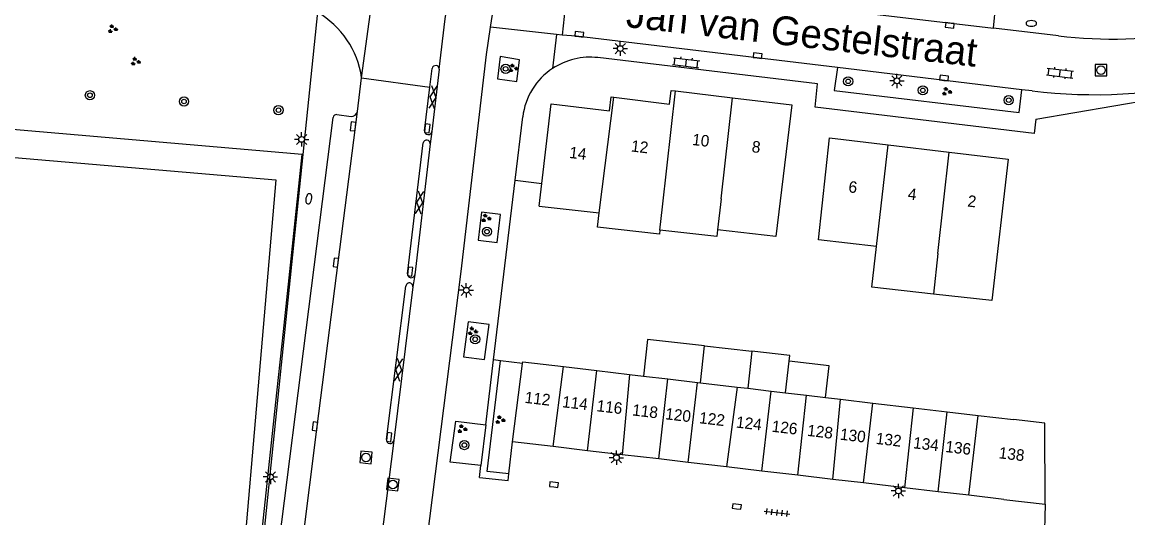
# Model space of a CAD drawing. Extents: x 131000 to 133014, y 396499 to 399001.
# Drawn here: x 132426.2 to 132522.4, y 397377.7 to 397420.8 of the extents above; entities that cross this region are included whole.
import ezdxf

# ---------------------------------------------------------------- set-up
doc = ezdxf.new("R2010")
doc.units = 0
for name, color, linetype in [('gg-afsc-hekwerk', 7, 'Continuous'), ('gg-afsc-muur', 7, 'Continuous'), ('gg-anno-huisnummerreeks BGT', 7, 'Continuous'), ('gg-anno-openbare ruimte label', 7, 'Continuous'), ('gg-bbg-bijgebouw', 7, 'Continuous'), ('gg-bbg-gedigitaliseerde bebouwing', 7, 'Continuous'), ('gg-bbg-gedigitaliseerde bijgebouw', 7, 'Continuous'), ('gg-bbg-hoofdgebouw', 7, 'Continuous'), ('gg-bbg-luifel en loopbrug', 7, 'Continuous'), ('gg-bbg-tussenscheiding', 7, 'Continuous'), ('gg-knt-verharding', 7, 'Continuous'), ('gg-knt-verharding nz', 7, 'Continuous'), ('gt-grn-groengrens', 7, 'Continuous'), ('gt-grn-weggrens', 7, 'Continuous'), ('gt-symb-boom', 7, 'Continuous'), ('gt-symb-brandkraan', 7, 'Continuous'), ('gt-symb-gesloten verharding', 7, 'Continuous'), ('gt-symb-groenvak', 7, 'Continuous'), ('gt-symb-klinker verharding', 7, 'Continuous'), ('gt-symb-kolk', 7, 'Continuous'), ('gt-symb-lichtmast', 7, 'Continuous'), ('gt-symb-rioolschacht', 7, 'Continuous'), ('gt-symb-tegel verharding', 7, 'Continuous')]:
    doc.layers.add(name, color=color, linetype=linetype)

# ---------------------------------------------------------------- blocks, each defined once
blk = doc.blocks.new('gt0-BOOM')
at = {"layer": 'gt-symb-boom'}
for radius in [0.4, 0.2]:
    blk.add_circle((0, 0), radius, dxfattribs=at)
blk = doc.blocks.new('gt0-KL1')
at = {"layer": 'gt-symb-klinker verharding'}
for p, q in [((-1.15, 0.3), (1.15, 0.3)), ((-1, -0.3), (-1, 0.3)), ((-0.5, 0.3), (-0.5, 0.45)), ((0, -0.3), (0, 0.3)), ((0.5, 0.3), (0.5, 0.45)), ((1, -0.3), (1, 0.3)), ((-1.15, -0.3), (1.15, -0.3)), ((-0.5, -0.45), (-0.5, -0.3)), ((0.5, -0.45), (0.5, -0.3))]:
    blk.add_line(p, q, dxfattribs=at)
blk = doc.blocks.new('gt0-RS')
at = {"layer": 'gt-symb-rioolschacht'}
blk.add_lwpolyline([(-0.5, -0.5), (0.5, -0.5), (0.5, 0.5), (-0.5, 0.5)], close=True, dxfattribs=at)
blk.add_circle((0, 0), 0.375, dxfattribs=at)
blk = doc.blocks.new('gt0-LMAST')
at = {"layer": 'gt-symb-lichtmast'}
for p, q in [((-0.182, 0.173), (-0.447, 0.438)), ((-0.005, 0.246), (-0.005, 0.621)), ((0.172, 0.173), (0.437, 0.438)), ((-0.255, -0.004), (-0.63, -0.004)), ((-0.182, -0.181), (-0.447, -0.446)), ((-0.005, -0.254), (-0.005, -0.629)), ((0.437, -0.446), (0.172, -0.181)), ((0.245, -0.004), (0.62, -0.004))]:
    blk.add_line(p, q, dxfattribs=at)
blk.add_circle((-0.005, -0.004), 0.25, dxfattribs=at)
blk = doc.blocks.new('gt0-GRVAK')
at = {"layer": 'gt-symb-groenvak'}
for p, q in [((-0.11, 0.189), (-0.228, 0.24)), ((-0.182, 0.153), (0.088, 0.153)), ((-0.091, 0.211), (-0.156, 0.322)), ((-0.047, 0.214), (-0.047, 0.393)), ((-0.004, 0.211), (0.061, 0.322)), ((0.015, 0.189), (0.133, 0.24)), ((0.262, -0.052), (0.197, 0.059)), ((0.305, -0.049), (0.305, 0.13)), ((0.349, -0.052), (0.414, 0.059)), ((-0.245, -0.228), (-0.363, -0.177)), ((-0.318, -0.264), (-0.047, -0.264)), ((-0.226, -0.206), (-0.291, -0.095)), ((-0.183, -0.203), (-0.183, -0.024)), ((-0.139, -0.206), (-0.074, -0.095)), ((-0.12, -0.228), (-0.002, -0.177)), ((0.243, -0.074), (0.125, -0.023)), ((0.17, -0.11), (0.441, -0.11)), ((0.368, -0.074), (0.486, -0.023))]:
    blk.add_line(p, q, dxfattribs=at)
blk = doc.blocks.new('gt0-KOLK')
at = {"layer": 'gt-symb-kolk'}
blk.add_lwpolyline([(0, 0), (0.375, 0), (0.375, 0.4), (-0.375, 0.4), (-0.375, 0), (0, 0)], dxfattribs=at)
blk = doc.blocks.new('gt0-BR')
at = {"layer": 'gt-symb-brandkraan'}
for centre, radius, start, end in [((-0.244, 0), 0.206, 107.56694, 252.43307), ((0.599, -2.664), 3, 106.89205, 107.56694), ((0, -0.691), 0.938, 73.10799, 106.89205), ((-0.599, -2.664), 3, 72.43309, 73.10799), ((0.244, 0), 0.206, 287.56695, 72.43309), ((0.599, 2.664), 3, 252.43307, 253.10797), ((0, 0.691), 0.938, 253.10797, 286.89206), ((-0.599, 2.664), 3, 286.89206, 287.56695)]:
    blk.add_arc(centre, radius, start, end, dxfattribs=at)
blk = doc.blocks.new('gt0-TEG1')
at = {"layer": 'gt-symb-tegel verharding'}
for p, q in [((-1.125, 0), (1.125, 0)), ((-0.9, -0.25), (-0.9, 0.25)), ((-0.45, -0.25), (-0.45, 0.25)), ((0, -0.25), (0, 0.25)), ((0.45, -0.25), (0.45, 0.25)), ((0.9, -0.25), (0.9, 0.25))]:
    blk.add_line(p, q, dxfattribs=at)
blk = doc.blocks.new('gt0-GESVH1')
at = {"layer": 'gt-symb-gesloten verharding'}
for p, q in [((-0.992, -0.261), (0.008, 0.239)), ((0.008, -0.261), (-0.992, 0.239)), ((0.008, 0.239), (1.008, -0.261)), ((1.008, 0.239), (0.008, -0.261))]:
    blk.add_line(p, q, dxfattribs=at)

msp = doc.modelspace()

# ---------------------------------------------------------------- linework, layer by layer
at = {"layer": 'gg-afsc-hekwerk'}
for p, q in [((132514.44, 397412.38), (132542.504, 397417.173)), ((132448.961, 397393.904), (132450.598, 397409.32)), ((132448.392, 397388.551), (132448.961, 397393.904)), ((132445.811, 397364.242), (132448.392, 397388.551))]:
    msp.add_line(p, q, dxfattribs=at)
msp.add_lwpolyline([(132450.598, 397409.32), (132413.94, 397412.484), (132414.883, 397423.473)], dxfattribs=at)
at = {"layer": 'gg-afsc-muur'}
for p, q in [((132467.249, 397391.43), (132469.125, 397407.065)), ((132469.125, 397407.065), (132471.442, 397406.779)), ((132467.844, 397391.356), (132467.249, 397391.43)), ((132469.772, 397391.117), (132467.844, 397391.356))]:
    msp.add_line(p, q, dxfattribs=at)
at = {"layer": 'gg-bbg-bijgebouw'}
for p, q in [((132468.91, 397384.29), (132469.772, 397391.117)), ((132469.772, 397391.117), (132469.79, 397391.26)), ((132472.433, 397383.878), (132468.91, 397384.29)), ((132475.421, 397383.528), (132472.433, 397383.878)), ((132478.434, 397383.176), (132475.421, 397383.528)), ((132481.616, 397382.804), (132478.434, 397383.176)), ((132484.173, 397382.504), (132481.616, 397382.804)), ((132487.522, 397382.113), (132484.173, 397382.504)), ((132490.593, 397381.753), (132487.522, 397382.113)), ((132493.733, 397381.386), (132490.593, 397381.753)), ((132496.763, 397381.032), (132493.733, 397381.386)), ((132499.438, 397380.719), (132496.763, 397381.032)), ((132502.992, 397380.303), (132499.438, 397380.719)), ((132505.934, 397379.959), (132502.992, 397380.303)), ((132508.597, 397379.647), (132505.934, 397379.959)), ((132511.65, 397379.29), (132508.597, 397379.647)), ((132511.65, 397379.29), (132515.227, 397378.872))]:
    msp.add_line(p, q, dxfattribs=at)
at = {"layer": 'gg-bbg-gedigitaliseerde bebouwing'}
msp.add_line((132471.21, 397404.81), (132476.448, 397404.235), dxfattribs=at)
for points in [[(132493.19, 397413.63), (132491.816, 397402.171), (132486.745, 397402.74)], [(132500.561, 397401.306), (132495.508, 397401.889), (132496.48, 397410.75)], [(132512.02, 397408.89), (132510.608, 397396.592), (132505.521, 397397.162)], [(132481.713, 397402.731), (132481.673, 397402.368), (132476.306, 397402.97), (132476.448, 397404.235)], [(132486.745, 397402.74), (132486.681, 397402.174), (132481.713, 397402.731)], [(132505.521, 397397.162), (132500.154, 397397.763), (132500.561, 397401.306)]]:
    msp.add_lwpolyline(points, dxfattribs=at)
at = {"layer": 'gg-bbg-gedigitaliseerde bijgebouw'}
for p, q in [((132489.73, 397392.187), (132489.366, 397388.955)), ((132469.79, 397391.26), (132473.332, 397390.843)), ((132492.65, 397388.568), (132492.959, 397391.306)), ((132473.332, 397390.843), (132476.24, 397390.501)), ((132476.24, 397390.501), (132479.076, 397390.167)), ((132479.076, 397390.167), (132480.281, 397390.025)), ((132480.281, 397390.025), (132482.407, 397389.774)), ((132482.407, 397389.774), (132484.987, 397389.471)), ((132484.987, 397389.471), (132485.243, 397389.441)), ((132485.243, 397389.441), (132488.451, 397389.063)), ((132488.451, 397389.063), (132489.366, 397388.955)), ((132492.65, 397388.568), (132494.466, 397388.354)), ((132494.466, 397388.354), (132496.138, 397388.157)), ((132496.138, 397388.157), (132497.425, 397388.006)), ((132497.425, 397388.006), (132500.251, 397387.673)), ((132500.251, 397387.673), (132503.76, 397387.26)), ((132503.76, 397387.26), (132506.701, 397386.914)), ((132506.701, 397386.914), (132509.409, 397386.595)), ((132509.409, 397386.595), (132512.474, 397386.234))]:
    msp.add_line(p, q, dxfattribs=at)
for points in [[(132492.959, 397391.306), (132493.016, 397391.816), (132489.73, 397392.187)], [(132515.227, 397378.872), (132515.197, 397385.913), (132512.474, 397386.234)]]:
    msp.add_lwpolyline(points, dxfattribs=at)
at = {"layer": 'gg-bbg-hoofdgebouw'}
for p, q in [((132483.073, 397414.844), (132488.045, 397414.247)), ((132488.045, 397414.247), (132493.19, 397413.63)), ((132496.48, 397410.75), (132501.577, 397410.14)), ((132501.577, 397410.14), (132506.885, 397409.505)), ((132506.885, 397409.505), (132512.02, 397408.89)), ((132471.21, 397404.81), (132471.442, 397406.779))]:
    msp.add_line(p, q, dxfattribs=at)
for points in [[(132471.442, 397406.779), (132472.26, 397413.73), (132477.34, 397413.12), (132477.47, 397414.32), (132477.703, 397414.292)], [(132477.703, 397414.292), (132482.56, 397413.7), (132482.69, 397414.89), (132483.073, 397414.844)], [(132411.633, 397410.228), (132448.296, 397407.09), (132443.868, 397355.344), (132443.283, 397348.499)]]:
    msp.add_lwpolyline(points, dxfattribs=at)
at = {"layer": 'gg-bbg-luifel en loopbrug'}
for p, q in [((132485.243, 397389.441), (132485.605, 397392.652)), ((132485.605, 397392.652), (132489.73, 397392.187))]:
    msp.add_line(p, q, dxfattribs=at)
for points in [[(132485.605, 397392.652), (132480.64, 397393.211), (132480.281, 397390.025)], [(132496.138, 397388.157), (132496.448, 397390.913), (132492.959, 397391.306)]]:
    msp.add_lwpolyline(points, dxfattribs=at)
at = {"layer": 'gg-bbg-tussenscheiding'}
for p, q in [((132476.448, 397404.235), (132477.703, 397414.292)), ((132481.941, 397404.762), (132483.073, 397414.844)), ((132487.051, 397405.449), (132488.045, 397414.247)), ((132500.561, 397401.306), (132501.577, 397410.14)), ((132505.899, 397400.691), (132506.885, 397409.505)), ((132487.051, 397405.449), (132486.745, 397402.74)), ((132481.713, 397402.731), (132481.941, 397404.762)), ((132505.899, 397400.691), (132505.521, 397397.162)), ((132472.433, 397383.878), (132473.332, 397390.843)), ((132475.421, 397383.528), (132476.24, 397390.501)), ((132479.076, 397390.167), (132478.434, 397383.176)), ((132481.616, 397382.804), (132482.407, 397389.774)), ((132484.173, 397382.504), (132484.987, 397389.471)), ((132488.451, 397389.063), (132487.522, 397382.113)), ((132489.366, 397388.955), (132491.406, 397388.715)), ((132490.593, 397381.753), (132491.406, 397388.715)), ((132491.406, 397388.715), (132492.65, 397388.568)), ((132493.733, 397381.386), (132494.466, 397388.354)), ((132496.763, 397381.032), (132497.425, 397388.006)), ((132499.438, 397380.719), (132500.251, 397387.673)), ((132503.76, 397387.26), (132502.992, 397380.303)), ((132505.934, 397379.959), (132506.701, 397386.914)), ((132508.597, 397379.647), (132509.409, 397386.595))]:
    msp.add_line(p, q, dxfattribs=at)
at = {"layer": 'gg-knt-verharding'}
for p, q in [((132466.994, 397420.393), (132467.744, 397425.418)), ((132473.77, 397424.727), (132473.208, 397419.709)), ((132451.92, 397421.697), (132450.646, 397409.315)), ((132516.392, 397419.629), (132510.742, 397420.301)), ((132472.72, 397419.752), (132472.391, 397416.796)), ((132473.208, 397419.709), (132472.72, 397419.752)), ((132513.221, 397414.946), (132497.176, 397416.872)), ((132455.402, 397413.054), (132455.77, 397415.995)), ((132461.716, 397415.18), (132461.91, 397416.79)), ((132462.522, 397416.727), (132461.882, 397411.314)), ((132461.254, 397411.36), (132461.716, 397415.18)), ((132514.1, 397414.84), (132513.221, 397414.946)), ((132447.368, 397365.827), (132453.304, 397412.53)), ((132453.624, 397412.778), (132454.856, 397412.605)), ((132469.125, 397407.065), (132469.79, 397412.6)), ((132461.882, 397411.314), (132461.739, 397410.232)), ((132459.77, 397398.922), (132461.134, 397410.315)), ((132461.739, 397410.232), (132460.391, 397398.843)), ((132450.646, 397409.315), (132446.008, 397364.22)), ((132460.391, 397398.843), (132460.231, 397397.782)), ((132457.94, 397384.497), (132459.631, 397397.854)), ((132460.231, 397397.782), (132458.563, 397384.418)), ((132466.573, 397385.789), (132467.249, 397391.43)), ((132458.563, 397384.418), (132456.261, 397366.324)), ((132468.581, 397381.516), (132468.91, 397384.29)), ((132466.02, 397381.18), (132466.147, 397382.236)), ((132515.227, 397378.872), (132515.09, 397371.83))]:
    msp.add_line(p, q, dxfattribs=at)
for points in [[(132510.742, 397420.301), (132511.146, 397424.507), (132493.781, 397426.619), (132493.258, 397422.379)], [(132462.522, 397416.727), (132463.045, 397421.111), (132463.782, 397425.862)], [(132460.184, 397365.738), (132464.437, 397399.134), (132466.64, 397418.026), (132466.994, 397420.393)], [(132497.176, 397416.872), (132474.45, 397419.6), (132473.208, 397419.709)], [(132469.52, 397417.555), (132467.839, 397417.828), (132467.603, 397415.882), (132469.281, 397415.654), (132469.52, 397417.555)], [(132514.44, 397412.38), (132514.29, 397411.15), (132495.22, 397413.44), (132495.44, 397415.45), (132476.328, 397417.739)], [(132497.176, 397416.872), (132496.889, 397414.887), (132512.992, 397412.972), (132513.221, 397414.946)], [(132465.898, 397401.842), (132467.564, 397401.644), (132467.853, 397404.094), (132466.187, 397404.292), (132465.898, 397401.842)], [(132464.639, 397391.698), (132466.471, 397391.471), (132466.859, 397394.515), (132465.027, 397394.741), (132464.639, 397391.698)], [(132466.147, 397382.236), (132463.488, 397382.53), (132463.962, 397386.102), (132466.573, 397385.789)], [(132466.02, 397381.18), (132468.51, 397380.92), (132468.581, 397381.516)]]:
    msp.add_lwpolyline(points, dxfattribs=at)
for centre, radius, start, end in [((132447.948, 397414.864), 7.903, 8.22434, 59.83023), ((132521.044, 397459.551), 40.192, 263.35289, 280.09449), ((132462.214, 397416.743), 0.308, 356.96028, 171.28494), ((132475.646, 397411.898), 5.881, 83.3371, 123.60262), ((132475.616, 397411.893), 5.869, 123.33524, 173.07719), ((132519.537, 397459.977), 45.463, 263.13189, 283.05603), ((132454.882, 397413.13), 0.525, 267.13076, 351.7332), ((132453.574, 397412.512), 0.271, 79.46366, 176.08771), ((132461.569, 397411.357), 0.316, 179.54199, 352.07933), ((132461.436, 397410.266), 0.305, 353.5307, 170.84601), ((132460.082, 397398.896), 0.313, 175.20819, 350.29203), ((132459.932, 397397.825), 0.302, 351.85413, 174.46032), ((132458.252, 397384.459), 0.314, 173.13631, 352.40996)]:
    msp.add_arc(centre, radius, start, end, dxfattribs=at)
at = {"layer": 'gg-knt-verharding nz'}
msp.add_line((132493.258, 397422.379), (132510.742, 397420.301), dxfattribs=at)
msp.add_lwpolyline([(132449.288, 397364.845), (132451.911, 397385.621), (132455.402, 397413.054)], dxfattribs=at)
at = {"layer": 'gt-grn-groengrens'}
for p, q in [((132450.598, 397409.32), (132450.646, 397409.315)), ((132466.573, 397385.789), (132466.147, 397382.236))]:
    msp.add_line(p, q, dxfattribs=at)
msp.add_lwpolyline([(132468.581, 397381.516), (132466.688, 397381.713), (132467.844, 397391.356)], dxfattribs=at)
at = {"layer": 'gt-grn-weggrens'}
for p, q in [((132455.77, 397415.995), (132458.156, 397433.403)), ((132472.72, 397419.752), (132466.994, 397420.393)), ((132455.77, 397415.995), (132461.716, 397415.18))]:
    msp.add_line(p, q, dxfattribs=at)

# ---------------------------------------------------------------- block references
at = {"layer": 'gt-symb-boom'}
for p in [(132468.297, 397416.763), (132498.103, 397415.676), (132504.595, 397414.896), (132432.132, 397414.467), (132440.319, 397413.92), (132512.068, 397414.034), (132448.536, 397413.171), (132466.675, 397402.593), (132465.65, 397393.225), (132464.713, 397384.014)]:
    msp.add_blockref('gt0-BOOM', p, dxfattribs=at)
at = {"layer": 'gt-symb-brandkraan'}
msp.add_blockref('gt0-BR', (132514.036, 397420.72), dxfattribs=at)
at = {"layer": 'gt-symb-brandkraan', "rotation": 78.45424467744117}
msp.add_blockref('gt0-BR', (132451.171, 397405.455), dxfattribs=at)
at = {"layer": 'gt-symb-gesloten verharding'}
for p, rotation in [((132462.001, 397414.309), -96.7767828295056), ((132460.829, 397405.14), -97.29556014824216), ((132458.996, 397390.571), -97.29556014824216)]:
    msp.add_blockref('gt0-GESVH1', p, dxfattribs=dict(at, rotation=rotation))
at = {"layer": 'gt-symb-groenvak'}
for p in [(132434.093, 397420.234), (132436.09, 397417.403), (132468.951, 397416.814), (132506.666, 397414.79), (132466.585, 397403.764), (132465.414, 397393.933), (132467.808, 397386.209), (132464.502, 397385.415)]:
    msp.add_blockref('gt0-GRVAK', p, dxfattribs=at)
at = {"layer": 'gt-symb-klinker verharding', "rotation": -6.833672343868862}
for p in [(132484.005, 397417.298), (132516.531, 397416.395)]:
    msp.add_blockref('gt0-KL1', p, dxfattribs=at)
at = {"layer": 'gt-symb-kolk'}
for p, rotation in [((132506.962, 397420.751), 173.3939658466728), ((132474.68, 397419.572), -6.549091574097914), ((132490.196, 397417.712), -6.890548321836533), ((132506.421, 397415.764), -6.947410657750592), ((132455.225, 397411.729), 82.79891229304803), ((132461.284, 397411.609), -96.86777212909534), ((132453.726, 397399.875), 82.74185661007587), ((132459.796, 397399.142), -96.74566581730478), ((132451.911, 397385.621), 82.79090626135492), ((132457.969, 397384.727), -97.18507479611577), ((132472.481, 397380.377), -6.66296363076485), ((132488.392, 397378.467), -6.662963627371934)]:
    msp.add_blockref('gt0-KOLK', p, dxfattribs=dict(at, rotation=rotation))
at = {"layer": 'gt-symb-lichtmast'}
for p in [(132478.278, 397418.529), (132502.345, 397415.723), (132450.554, 397410.624), (132464.885, 397397.493), (132477.943, 397382.922), (132447.846, 397381.245), (132502.476, 397380.023)]:
    msp.add_blockref('gt0-LMAST', p, dxfattribs=at)
at = {"layer": 'gt-symb-rioolschacht'}
msp.add_blockref('gt0-RS', (132520.097, 397416.644), dxfattribs=at)
for p, rotation in [((132456.152, 397382.942), 83.91200679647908), ((132458.484, 397380.583), -95.94184665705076)]:
    msp.add_blockref('gt0-RS', p, dxfattribs=dict(at, rotation=rotation))
at = {"layer": 'gt-symb-tegel verharding', "rotation": -6.606034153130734}
msp.add_blockref('gt0-TEG1', (132491.913, 397378.143), dxfattribs=at)

# ---------------------------------------------------------------- texts
at = {"layer": 'gg-anno-huisnummerreeks BGT'}
for s, rotation, p in [('12', 353.1, (132479.173, 397409.579)), ('10', 353.2, (132484.486, 397410.142)), ('8', 353.2, (132489.674, 397409.52)), ('14', 353.2, (132473.798, 397409.013)), ('6', 353.2, (132498.086, 397406.026)), ('4', 353.2, (132503.253, 397405.408)), ('2', 353.2, (132508.442, 397404.787)), ('112', 353.3, (132469.921, 397387.696)), ('114', 353.3, (132473.177, 397387.315)), ('116', 353.3, (132476.177, 397386.964)), ('118', 353.3, (132479.274, 397386.602)), ('120', 353.3, (132482.146, 397386.266)), ('122', 353.3, (132485.096, 397385.921)), ('124', 353.3, (132488.308, 397385.545)), ('126', 353.3, (132491.412, 397385.181)), ('128', 353.3, (132494.497, 397384.821)), ('130', 353.3, (132497.35, 397384.487)), ('132', 353.3, (132500.465, 397384.123)), ('134', 353.3, (132503.713, 397383.743)), ('136', 353.3, (132506.516, 397383.415)), ('138', 353.3, (132511.161, 397382.871))]:
    msp.add_text(s, height=1, rotation=rotation, dxfattribs=at).set_placement(p)
at = {"layer": 'gg-anno-openbare ruimte label'}
msp.add_text('Jan van Gestelstraat', height=2.5, rotation=353.5, dxfattribs=at).set_placement((132478.707, 397420.412))

doc.saveas('drawing.dxf')
